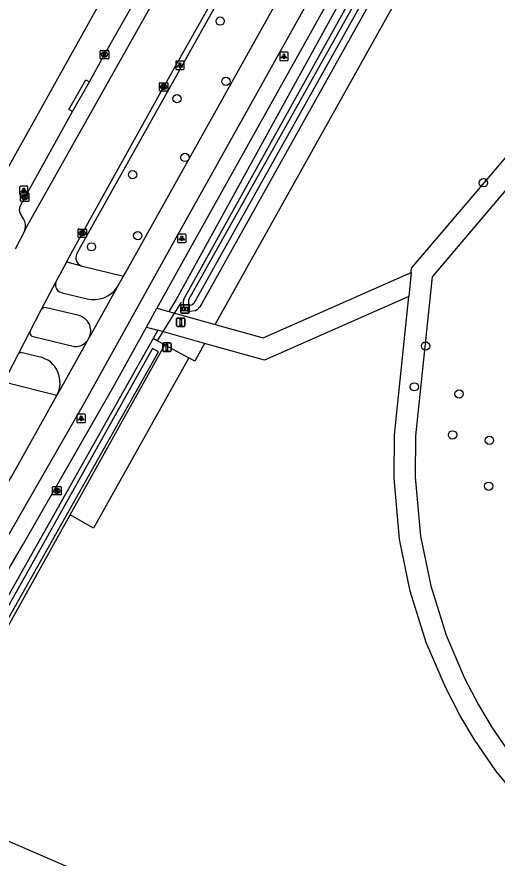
# Model space of a CAD drawing. Extents: x 162186 to 163152, y 385513 to 386513.
# Drawn here: x 162633.7 to 162690.4, y 385606 to 385705.5 of the extents above; entities that cross this region are included whole.
import ezdxf

# ---------------------------------------------------------------- set-up
doc = ezdxf.new("R2010")
doc.units = 0
for name, color, linetype in [('IMGEO_Afsluitpaal', 7, 'Continuous'), ('IMGEO_Boom', 7, 'Continuous'), ('IMGEO_Duiker', 7, 'Continuous'), ('IMGEO_Fietspad_gesloten', 7, 'Continuous'), ('IMGEO_Fietspad_open', 7, 'Continuous'), ('IMGEO_Grasland_overig', 7, 'Continuous'), ('IMGEO_Groenvoorziening', 7, 'Continuous'), ('IMGEO_Informatiebord', 7, 'Continuous'), ('IMGEO_Kolk', 7, 'Continuous'), ('IMGEO_Lichtpunt', 7, 'Continuous'), ('IMGEO_Loofbos', 7, 'Continuous'), ('IMGEO_Rijbaan_lokaal_gesloten', 7, 'Continuous'), ('IMGEO_Rioolput', 7, 'Continuous'), ('IMGEO_Voetpad_open', 7, 'Continuous'), ('IMGEO_Waterloop', 7, 'Continuous')]:
    doc.layers.add(name, color=color, linetype=linetype)

msp = doc.modelspace()

# ---------------------------------------------------------------- linework, layer by layer
at = {"layer": 'IMGEO_Afsluitpaal'}
for p, q in [((162652.536, 385668.975), (162652.536, 385669.775)), ((162652.536, 385669.775), (162652.536, 385668.975)), ((162652.636, 385669.875), (162653.426, 385669.875)), ((162653.426, 385669.875), (162652.636, 385669.875)), ((162653.526, 385669.775), (162653.526, 385668.975)), ((162653.526, 385668.975), (162653.526, 385669.775)), ((162653.426, 385668.875), (162652.636, 385668.875)), ((162652.636, 385668.875), (162653.426, 385668.875)), ((162650.896, 385666.027), (162650.896, 385666.827)), ((162650.896, 385666.827), (162650.896, 385666.027)), ((162650.996, 385666.927), (162651.786, 385666.927)), ((162651.786, 385666.927), (162650.996, 385666.927)), ((162651.886, 385666.827), (162651.886, 385666.027)), ((162651.886, 385666.027), (162651.886, 385666.827)), ((162651.786, 385665.927), (162650.996, 385665.927)), ((162650.996, 385665.927), (162651.786, 385665.927))]:
    msp.add_line(p, q, dxfattribs=at)
for points in [[(162652.956, 385669.75), (162653.106, 385669.75), (162653.106, 385669), (162652.956, 385669), (162652.956, 385669.75)], [(162651.316, 385666.802), (162651.466, 385666.802), (162651.466, 385666.052), (162651.316, 385666.052), (162651.316, 385666.802)]]:
    msp.add_lwpolyline(points, dxfattribs=at)
for centre, start, end in [((162652.636, 385669.775), 90, 180), ((162652.636, 385669.775), 90, 180), ((162653.426, 385669.775), 0, 90), ((162653.426, 385669.775), 360, 90), ((162652.636, 385668.975), 180, 270), ((162652.636, 385668.975), 180, 270), ((162653.426, 385668.975), 270, 0), ((162653.426, 385668.975), 270, 0), ((162650.996, 385666.827), 90, 180), ((162650.996, 385666.827), 90, 180), ((162651.786, 385666.827), 0, 90), ((162651.786, 385666.827), 360, 90), ((162650.996, 385666.027), 180, 270), ((162650.996, 385666.027), 180, 270), ((162651.786, 385666.027), 270, 0), ((162651.786, 385666.027), 270, 0)]:
    msp.add_arc(centre, 0.1, start, end, dxfattribs=at)
at = {"layer": 'IMGEO_Boom'}
for centre in [(162657.685, 385704.963), (162658.361, 385697.84), (162652.579, 385695.796), (162653.534, 385688.853), (162647.329, 385686.819), (162688.799, 385685.858), (162647.948, 385679.605), (162642.477, 385678.289), (162681.961, 385666.565), (162680.635, 385661.746), (162685.92, 385660.904), (162685.152, 385656.062), (162689.509, 385655.419), (162689.417, 385649.995)]:
    msp.add_circle(centre, 0.489, dxfattribs=at)
at = {"layer": 'IMGEO_Duiker'}
msp.add_lwpolyline([(162653.086, 385671.737), (162652.292, 385670.474), (162650.904, 385668.266), (162650.232, 385667.197)], dxfattribs=at)
at = {"layer": 'IMGEO_Fietspad_gesloten'}
for points in [[(162733.132, 385823.472), (162726.034, 385810.768), (162725.375, 385809.554), (162691.968, 385750), (162684.477, 385736.647), (162652.076, 385678.685), (162641.636, 385659.876), (162632.589, 385644.09), (162613.49, 385611.502)], [(162646.255, 385674.823), (162646.518, 385675.298), (162678.51, 385732.604)], [(162645.521, 385673.507), (162646.255, 385674.823)], [(162645.521, 385673.507), (162642.275, 385667.69)], [(162642.015, 385667.223), (162642.168, 385667.497), (162642.275, 385667.69)], [(162642.015, 385667.223), (162638.392, 385660.731)], [(162610.265, 385612.085), (162610.414, 385612.3), (162611.215, 385613.842), (162633.076, 385651.203), (162638.392, 385660.731)]]:
    msp.add_lwpolyline(points, dxfattribs=at)
at = {"layer": 'IMGEO_Fietspad_open'}
for points in [[(162639.009, 385672.864), (162641.952, 385672.152)], [(162641.019, 385670.155), (162637.149, 385671.093)], [(162635.439, 385667.734), (162640.475, 385666.493)], [(162636.26, 385665.277), (162634.3, 385665.769)]]:
    msp.add_lwpolyline(points, dxfattribs=at)
for centre, radius, start, end in [((162639.141, 385673.787), 0.933, 159.5533, 261.87369), ((162642.762, 385675.395), 3.343, 255.97222, 325.60713), ((162637.035, 385670.441), 0.662, 80.09718, 141.29372), ((162640.535, 385668.356), 1.863, 339.04948, 74.95125), ((162635.671, 385668.132), 0.46, 157.74168, 239.72817), ((162640.533, 385668.359), 1.867, 268.21109, 322.51324), ((162634.173, 385665.373), 0.416, 72.27882, 142.15656), ((162635.824, 385662.443), 2.867, 21.41229, 81.24932), ((162635.574, 385662.215), 3.185, 332.21781, 23.58916)]:
    msp.add_arc(centre, radius, start, end, dxfattribs=at)
at = {"layer": 'IMGEO_Grasland_overig'}
for points in [[(162680.263, 385675.274), (162679.963, 385672.409)], [(162650.218, 385671.055), (162651.637, 385670.657)], [(162651.637, 385670.657), (162657.095, 385669.128)], [(162648.971, 385668.807), (162650.323, 385668.429)], [(162655.841, 385666.883), (162650.323, 385668.429)]]:
    msp.add_lwpolyline(points, dxfattribs=at)
at = {"layer": 'IMGEO_Groenvoorziening'}
for points in [[(162743.429, 385835.083), (162741.699, 385832.087), (162695.356, 385750), (162652.47, 385672.07), (162651.637, 385670.657)], [(162653.392, 385672.115), (162696.56, 385749.746), (162718.362, 385789.284), (162742.165, 385831.825), (162742.338, 385832.133)], [(162744.496, 385832.294), (162744.626, 385831.766), (162744.683, 385831.155), (162655.535, 385671.607)], [(162655.535, 385671.607), (162655.292, 385671.189), (162654.984, 385670.847), (162654.781, 385670.727), (162654.036, 385670.651)], [(162650.323, 385668.429), (162649.748, 385667.459)], [(162649.748, 385667.459), (162616.947, 385609.274)], [(162651.156, 385666.698), (162650.232, 385667.197), (162649.748, 385667.459)], [(162639.941, 385646.612), (162651.156, 385666.698)], [(162651.156, 385666.698), (162653.963, 385665.179)]]:
    msp.add_lwpolyline(points, dxfattribs=at)
for centre, radius, start, end in [((162655.12, 385671.578), 1.81, 162.7527, 199.64887), ((162654.113, 385671.562), 0.914, 220.36155, 265.18534)]:
    msp.add_arc(centre, radius, start, end, dxfattribs=at)
at = {"layer": 'IMGEO_Informatiebord'}
for p, q in [((162653.134, 385671.442), (162653.924, 385671.442)), ((162653.924, 385671.442), (162653.134, 385671.442)), ((162653.034, 385670.542), (162653.034, 385671.342)), ((162653.034, 385671.342), (162653.034, 385670.542)), ((162653.924, 385670.442), (162653.134, 385670.442)), ((162653.134, 385670.442), (162653.924, 385670.442)), ((162654.024, 385671.342), (162654.024, 385670.542)), ((162654.024, 385670.542), (162654.024, 385671.342))]:
    msp.add_line(p, q, dxfattribs=at)
for points in [[(162653.135, 385671.174), (162653.923, 385671.174), (162653.923, 385670.71), (162653.135, 385670.71), (162653.135, 385671.174)], [(162653.2, 385671.109), (162653.2, 385670.775), (162653.475, 385670.775), (162653.476, 385670.988), (162653.58, 385670.989), (162653.581, 385670.775), (162653.858, 385670.775), (162653.858, 385671.109), (162653.582, 385671.109), (162653.582, 385671.029), (162653.476, 385671.029), (162653.476, 385671.109), (162653.2, 385671.109)]]:
    msp.add_lwpolyline(points, dxfattribs=at)
for centre, start, end in [((162653.134, 385671.342), 90, 180), ((162653.134, 385671.342), 90, 180), ((162653.924, 385671.342), 0, 90), ((162653.924, 385671.342), 360, 90), ((162653.134, 385670.542), 180, 270), ((162653.134, 385670.542), 180, 270), ((162653.924, 385670.542), 270, 0), ((162653.924, 385670.542), 270, 0)]:
    msp.add_arc(centre, 0.1, start, end, dxfattribs=at)
at = {"layer": 'IMGEO_Kolk'}
for p, q in [((162643.519, 385700.573), (162643.519, 385701.425)), ((162643.594, 385701.499), (162644.446, 385701.499)), ((162644.007, 385701.279), (162644.032, 385701.279)), ((162644.52, 385701.425), (162644.52, 385700.573)), ((162644.446, 385700.499), (162643.594, 385700.499)), ((162644.03, 385700.719), (162644.005, 385700.719)), ((162650.505, 385696.76), (162650.505, 385697.612)), ((162650.58, 385697.686), (162651.432, 385697.686)), ((162650.993, 385697.466), (162651.018, 385697.466)), ((162651.506, 385697.612), (162651.506, 385696.76)), ((162651.432, 385696.686), (162650.58, 385696.686)), ((162651.016, 385696.906), (162650.991, 385696.906)), ((162634.091, 385683.735), (162634.091, 385684.587)), ((162634.166, 385684.661), (162635.018, 385684.661)), ((162634.579, 385684.441), (162634.604, 385684.441)), ((162635.092, 385684.587), (162635.092, 385683.735)), ((162635.018, 385683.661), (162634.166, 385683.661)), ((162634.602, 385683.881), (162634.577, 385683.881)), ((162640.968, 385680.395), (162641.82, 385680.395)), ((162640.893, 385679.469), (162640.893, 385680.321)), ((162641.82, 385679.395), (162640.968, 385679.395)), ((162641.404, 385679.615), (162641.379, 385679.615)), ((162641.381, 385680.175), (162641.406, 385680.175)), ((162641.894, 385680.321), (162641.894, 385679.469))]:
    msp.add_line(p, q, dxfattribs=at)
for points in [[(162643.519, 385700.573), (162643.519, 385701.425)], [(162643.594, 385701.499), (162644.446, 385701.499)], [(162644.52, 385701.425), (162644.52, 385700.573)], [(162644.446, 385700.499), (162643.594, 385700.499)], [(162643.84, 385701.199), (162643.963, 385701.199), (162643.963, 385701.048), (162644.093, 385701.199), (162644.257, 385701.199), (162644.111, 385701.048), (162644.264, 385700.799), (162644.112, 385700.799), (162644.027, 385700.963), (162643.963, 385700.896), (162643.963, 385700.799), (162643.84, 385700.799), (162643.84, 385701.199)], [(162650.505, 385696.76), (162650.505, 385697.612)], [(162650.58, 385697.686), (162651.432, 385697.686)], [(162650.826, 385697.386), (162650.949, 385697.386), (162650.949, 385697.235), (162651.079, 385697.386), (162651.243, 385697.386), (162651.097, 385697.235), (162651.25, 385696.986), (162651.098, 385696.986), (162651.013, 385697.15), (162650.949, 385697.083), (162650.949, 385696.986), (162650.826, 385696.986), (162650.826, 385697.386)], [(162651.506, 385697.612), (162651.506, 385696.76)], [(162651.432, 385696.686), (162650.58, 385696.686)], [(162634.091, 385683.735), (162634.091, 385684.587)], [(162634.166, 385684.661), (162635.018, 385684.661)], [(162634.412, 385684.361), (162634.535, 385684.361), (162634.535, 385684.21), (162634.665, 385684.361), (162634.829, 385684.361), (162634.683, 385684.21), (162634.836, 385683.961), (162634.684, 385683.961), (162634.599, 385684.125), (162634.535, 385684.058), (162634.535, 385683.961), (162634.412, 385683.961), (162634.412, 385684.361)], [(162635.092, 385684.587), (162635.092, 385683.735)], [(162635.018, 385683.661), (162634.166, 385683.661)], [(162640.968, 385680.395), (162641.82, 385680.395)], [(162640.893, 385679.469), (162640.893, 385680.321)], [(162641.82, 385679.395), (162640.968, 385679.395)], [(162641.214, 385680.095), (162641.337, 385680.095), (162641.337, 385679.944), (162641.467, 385680.095), (162641.631, 385680.095), (162641.485, 385679.944), (162641.638, 385679.695), (162641.486, 385679.695), (162641.401, 385679.859), (162641.337, 385679.792), (162641.337, 385679.695), (162641.214, 385679.695), (162641.214, 385680.095)], [(162641.894, 385680.321), (162641.894, 385679.469)]]:
    msp.add_lwpolyline(points, dxfattribs=at)
for centre, start, end in [((162643.596, 385701.423), 91.55205, 178.44795), ((162643.596, 385701.423), 91.55205, 178.44795), ((162644.444, 385701.423), 1.55205, 88.44795), ((162644.444, 385701.423), 1.55205, 88.44795), ((162643.596, 385700.575), 181.55205, 268.44795), ((162643.596, 385700.575), 181.55205, 268.44795), ((162644.444, 385700.575), 271.55205, 358.44795), ((162644.444, 385700.575), 271.55205, 358.44795), ((162650.582, 385697.61), 91.55205, 178.44795), ((162650.582, 385697.61), 91.55205, 178.44795), ((162651.43, 385697.61), 1.55205, 88.44795), ((162651.43, 385697.61), 1.55205, 88.44795), ((162650.582, 385696.762), 181.55205, 268.44795), ((162650.582, 385696.762), 181.55205, 268.44795), ((162651.43, 385696.762), 271.55205, 358.44795), ((162651.43, 385696.762), 271.55205, 358.44795), ((162634.168, 385684.585), 91.55205, 178.44795), ((162634.168, 385684.585), 91.55205, 178.44795), ((162635.016, 385684.585), 1.55205, 88.44795), ((162635.016, 385684.585), 1.55205, 88.44795), ((162634.168, 385683.737), 181.55205, 268.44795), ((162634.168, 385683.737), 181.55205, 268.44795), ((162635.016, 385683.737), 271.55205, 358.44795), ((162635.016, 385683.737), 271.55205, 358.44795), ((162640.97, 385680.319), 91.55205, 178.44795), ((162640.97, 385680.319), 91.55205, 178.44795), ((162641.818, 385680.319), 1.55205, 88.44795), ((162641.818, 385680.319), 1.55205, 88.44795), ((162640.97, 385679.471), 181.55205, 268.44795), ((162640.97, 385679.471), 181.55205, 268.44795), ((162641.818, 385679.471), 271.55205, 358.44795), ((162641.818, 385679.471), 271.55205, 358.44795)]:
    msp.add_arc(centre, 0.0765, start, end, dxfattribs=at)
for centre, major_axis, ratio, start_param, end_param in [((162644.006, 385700.999), (-0.387, 0.002), 0.722429, 4.712389, 7.853982), ((162644.031, 385700.999), (-0.39, 0.002), 0.717154, 1.570796, 4.712389), ((162650.992, 385697.186), (-0.387, 0.002), 0.722429, 4.712389, 7.853982), ((162651.017, 385697.186), (-0.39, 0.002), 0.717154, 1.570796, 4.712389), ((162634.578, 385684.161), (-0.387, 0.002), 0.722429, 4.712389, 7.853982), ((162634.603, 385684.161), (-0.39, 0.002), 0.717154, 1.570796, 4.712389), ((162641.38, 385679.895), (-0.387, 0.002), 0.722429, 4.712389, 7.853982), ((162641.405, 385679.895), (-0.39, 0.002), 0.717154, 1.570796, 4.712389)]:
    msp.add_ellipse(centre, major_axis=major_axis, ratio=ratio, start_param=start_param, end_param=end_param, dxfattribs=at)
at = {"layer": 'IMGEO_Lichtpunt'}
for p, q in [((162665.624, 385701.294), (162664.816, 385701.294)), ((162665.624, 385701.294), (162664.816, 385701.294)), ((162664.722, 385701.199), (162664.722, 385700.392)), ((162664.722, 385701.199), (162664.722, 385700.392)), ((162664.816, 385700.298), (162665.624, 385700.298)), ((162664.816, 385700.298), (162665.624, 385700.298)), ((162665.718, 385700.392), (162665.718, 385701.199)), ((162665.718, 385700.392), (162665.718, 385701.199)), ((162652.428, 385700.143), (162652.428, 385699.336)), ((162652.428, 385700.143), (162652.428, 385699.336)), ((162653.33, 385700.238), (162652.522, 385700.238)), ((162653.33, 385700.238), (162652.522, 385700.238)), ((162653.424, 385699.336), (162653.424, 385700.143)), ((162653.424, 385699.336), (162653.424, 385700.143)), ((162652.522, 385699.242), (162653.33, 385699.242)), ((162652.522, 385699.242), (162653.33, 385699.242)), ((162633.977, 385685.342), (162633.977, 385684.535)), ((162633.977, 385685.342), (162633.977, 385684.535)), ((162634.879, 385685.437), (162634.071, 385685.437)), ((162634.879, 385685.437), (162634.071, 385685.437)), ((162634.973, 385684.535), (162634.973, 385685.342)), ((162634.973, 385684.535), (162634.973, 385685.342)), ((162634.071, 385684.441), (162634.879, 385684.441)), ((162634.071, 385684.441), (162634.879, 385684.441)), ((162652.655, 385679.696), (162652.655, 385678.889)), ((162652.655, 385679.696), (162652.655, 385678.889)), ((162653.557, 385679.791), (162652.749, 385679.791)), ((162653.557, 385679.791), (162652.749, 385679.791)), ((162653.651, 385678.889), (162653.651, 385679.696)), ((162653.651, 385678.889), (162653.651, 385679.696)), ((162652.749, 385678.795), (162653.557, 385678.795)), ((162652.749, 385678.795), (162653.557, 385678.795)), ((162641.658, 385658.51), (162640.85, 385658.51)), ((162641.658, 385658.51), (162640.85, 385658.51)), ((162640.756, 385658.415), (162640.756, 385657.608)), ((162640.756, 385658.415), (162640.756, 385657.608)), ((162640.85, 385657.514), (162641.658, 385657.514)), ((162640.85, 385657.514), (162641.658, 385657.514)), ((162641.752, 385657.608), (162641.752, 385658.415)), ((162641.752, 385657.608), (162641.752, 385658.415))]:
    msp.add_line(p, q, dxfattribs=at)
for points in [[(162665.096, 385700.863), (162665.135, 385700.835), (162664.947, 385700.573), (162664.909, 385700.6), (162665.096, 385700.863)], [(162665.198, 385700.815), (162665.245, 385700.815), (162665.245, 385700.493), (162665.198, 385700.493), (162665.198, 385700.815)], [(162665.308, 385700.835), (162665.346, 385700.862), (162665.533, 385700.6), (162665.494, 385700.572), (162665.308, 385700.835)], [(162652.802, 385699.807), (162652.841, 385699.779), (162652.653, 385699.517), (162652.615, 385699.544), (162652.802, 385699.807)], [(162652.904, 385699.759), (162652.951, 385699.759), (162652.951, 385699.437), (162652.904, 385699.437), (162652.904, 385699.759)], [(162653.014, 385699.779), (162653.052, 385699.806), (162653.239, 385699.544), (162653.2, 385699.516), (162653.014, 385699.779)], [(162634.351, 385685.006), (162634.39, 385684.978), (162634.202, 385684.716), (162634.164, 385684.743), (162634.351, 385685.006)], [(162634.453, 385684.958), (162634.5, 385684.958), (162634.5, 385684.636), (162634.453, 385684.636), (162634.453, 385684.958)], [(162634.563, 385684.978), (162634.601, 385685.005), (162634.788, 385684.743), (162634.749, 385684.715), (162634.563, 385684.978)], [(162653.029, 385679.36), (162653.068, 385679.332), (162652.88, 385679.07), (162652.842, 385679.097), (162653.029, 385679.36)], [(162653.131, 385679.312), (162653.178, 385679.312), (162653.178, 385678.99), (162653.131, 385678.99), (162653.131, 385679.312)], [(162653.241, 385679.332), (162653.279, 385679.359), (162653.466, 385679.097), (162653.427, 385679.069), (162653.241, 385679.332)], [(162641.13, 385658.079), (162641.169, 385658.051), (162640.981, 385657.789), (162640.943, 385657.816), (162641.13, 385658.079)], [(162641.232, 385658.031), (162641.279, 385658.031), (162641.279, 385657.709), (162641.232, 385657.709), (162641.232, 385658.031)], [(162641.342, 385658.051), (162641.38, 385658.078), (162641.567, 385657.816), (162641.528, 385657.788), (162641.342, 385658.051)]]:
    msp.add_lwpolyline(points, dxfattribs=at)
for centre in [(162665.221, 385700.997), (162652.927, 385699.941), (162634.476, 385685.14), (162653.154, 385679.494), (162641.255, 385658.213)]:
    msp.add_circle(centre, 0.0994, dxfattribs=at)
for centre, start, end in [((162664.816, 385701.199), 90, 180), ((162664.816, 385701.199), 90, 180), ((162665.624, 385701.199), 0, 90), ((162665.624, 385701.199), 0, 90), ((162664.816, 385700.392), 180, 270), ((162664.816, 385700.392), 180, 270), ((162665.624, 385700.392), 270, 0), ((162665.624, 385700.392), 270, 360), ((162652.522, 385700.143), 90, 180), ((162652.522, 385700.143), 90, 180), ((162652.522, 385699.336), 180, 270), ((162652.522, 385699.336), 180, 270), ((162653.33, 385700.143), 0, 90), ((162653.33, 385700.143), 0, 90), ((162653.33, 385699.336), 270, 0), ((162653.33, 385699.336), 270, 360), ((162634.071, 385685.342), 90, 180), ((162634.071, 385685.342), 90, 180), ((162634.879, 385685.342), 0, 90), ((162634.879, 385685.342), 0, 90), ((162634.071, 385684.535), 180, 270), ((162634.071, 385684.535), 180, 270), ((162634.879, 385684.535), 270, 0), ((162634.879, 385684.535), 270, 360), ((162652.749, 385679.696), 90, 180), ((162652.749, 385679.696), 90, 180), ((162653.557, 385679.696), 0, 90), ((162653.557, 385679.696), 0, 90), ((162652.749, 385678.889), 180, 270), ((162652.749, 385678.889), 180, 270), ((162653.557, 385678.889), 270, 0), ((162653.557, 385678.889), 270, 360), ((162640.85, 385658.415), 90, 180), ((162640.85, 385658.415), 90, 180), ((162641.658, 385658.415), 0, 90), ((162641.658, 385658.415), 0, 90), ((162640.85, 385657.608), 180, 270), ((162640.85, 385657.608), 180, 270), ((162641.658, 385657.608), 270, 0), ((162641.658, 385657.608), 270, 360)]:
    msp.add_arc(centre, 0.0946, start, end, dxfattribs=at)
at = {"layer": 'IMGEO_Loofbos'}
for points in [[(162657.095, 385669.128), (162682.868, 385715.254), (162702.282, 385750), (162750.356, 385834.429)], [(162680.263, 385675.274), (162680.312, 385675.752), (162691.413, 385688.816), (162800.263, 385758.143), (162828.891, 385772.357), (162860.051, 385787.828)], [(162860.913, 385785.465), (162830.285, 385770.258), (162801.494, 385755.963), (162693.074, 385686.909), (162682.719, 385674.723), (162680.785, 385655.948), (162680.737, 385651.063), (162681.372, 385644.098), (162682.568, 385638.235), (162684.394, 385632.408), (162686.567, 385627.306), (162688.2, 385624.166), (162689.819, 385621.444), (162692.253, 385617.887), (162696.207, 385613.089), (162700.277, 385609.062), (162705.359, 385604.984), (162710.582, 385601.649), (162715.964, 385598.951), (162720.794, 385597.079), (162724.953, 385595.844), (162728.068, 385595.131), (162731.645, 385594.528), (162744.324, 385585.698)], [(162657.095, 385669.128), (162662.754, 385667.542), (162680.263, 385675.274)], [(162679.963, 385672.409), (162662.943, 385664.893), (162655.841, 385666.883)], [(162743.46, 385583.253), (162730.676, 385592.156), (162727.581, 385592.678), (162724.317, 385593.424), (162719.985, 385594.712), (162714.95, 385596.663), (162709.346, 385599.472), (162703.899, 385602.95), (162698.611, 385607.194), (162694.359, 385611.401), (162690.252, 385616.383), (162687.711, 385620.098), (162686.015, 385622.949), (162684.304, 385626.238), (162682.045, 385631.542), (162680.144, 385637.61), (162678.895, 385643.734), (162678.236, 385650.961), (162678.286, 385656.085), (162679.963, 385672.409)], [(162655.841, 385666.883), (162654.674, 385664.794), (162653.963, 385665.179)], [(162653.963, 385665.179), (162642.727, 385645.057), (162639.941, 385646.612)], [(162621.192, 385613.034), (162639.941, 385646.612)], [(162621.192, 385613.034), (162654.569, 385598.561), (162719.361, 385559.977), (162734.39, 385559.92)]]:
    msp.add_lwpolyline(points, dxfattribs=at)
at = {"layer": 'IMGEO_Rijbaan_lokaal_gesloten'}
for points in [[(162665.225, 385734.704), (162634.605, 385680.278)], [(162639.551, 385676.532), (162639.639, 385676.697), (162640.899, 385679.008), (162650.908, 385696.998), (162660.533, 385714.063), (162669.626, 385730.286), (162670.453, 385731.763)], [(162634.605, 385680.278), (162634.528, 385680.074), (162633.547, 385678.184), (162633.464, 385678.05)], [(162638.267, 385674.113), (162639.551, 385676.532)], [(162636.519, 385670.855), (162638.267, 385674.113)], [(162635.245, 385668.306), (162636.519, 385670.855)], [(162633.845, 385665.628), (162635.245, 385668.306)], [(162632.1, 385662.31), (162633.845, 385665.628)]]:
    msp.add_lwpolyline(points, dxfattribs=at)
at = {"layer": 'IMGEO_Rioolput'}
for p, q in [((162637.876, 385649.036), (162637.876, 385649.888)), ((162637.951, 385649.962), (162638.803, 385649.962)), ((162638.364, 385649.742), (162638.389, 385649.742)), ((162638.877, 385649.888), (162638.877, 385649.036)), ((162638.803, 385648.962), (162637.951, 385648.962)), ((162638.387, 385649.182), (162638.362, 385649.182))]:
    msp.add_line(p, q, dxfattribs=at)
for points in [[(162637.876, 385649.036), (162637.876, 385649.888)], [(162637.951, 385649.962), (162638.803, 385649.962)], [(162638.465, 385649.66), (162638.213, 385649.662), (162638.213, 385649.262)], [(162638.391, 385649.581), (162638.337, 385649.581), (162638.337, 385649.5)], [(162638.877, 385649.888), (162638.877, 385649.036)], [(162638.803, 385648.962), (162637.951, 385648.962)], [(162638.213, 385649.262), (162638.337, 385649.262), (162638.337, 385649.424), (162638.348, 385649.424)], [(162638.337, 385649.5), (162638.389, 385649.5)], [(162638.395, 385649.395), (162638.466, 385649.262), (162638.606, 385649.262), (162638.541, 385649.388)]]:
    msp.add_lwpolyline(points, dxfattribs=at)
for centre, radius, start, end in [((162637.953, 385649.886), 0.0765, 91.55205, 178.44795), ((162637.953, 385649.886), 0.0765, 91.55205, 178.44795), ((162638.397, 385649.485), 0.0964, 77.00612, 93.18647), ((162638.411, 385649.542), 0.0378, 276.66336, 79.67722), ((162638.464, 385649.55), 0.109, 350.36119, 89.41601), ((162638.801, 385649.886), 0.0765, 1.55205, 88.44795), ((162638.801, 385649.886), 0.0765, 1.55205, 88.44795), ((162637.953, 385649.038), 0.0765, 181.55205, 268.44795), ((162637.953, 385649.038), 0.0765, 181.55205, 268.44795), ((162638.347, 385649.371), 0.0533, 26.02933, 88.69889), ((162638.373, 385649.689), 0.19, 274.7715, 282.96867), ((162638.462, 385649.55), 0.112, 277.58423, 350.98172), ((162638.446, 385649.335), 0.108, 29.51342, 73.79051), ((162638.801, 385649.038), 0.0765, 271.55205, 358.44795), ((162638.801, 385649.038), 0.0765, 271.55205, 358.44795)]:
    msp.add_arc(centre, radius, start, end, dxfattribs=at)
for centre, major_axis, ratio, start_param, end_param in [((162638.363, 385649.462), (-0.387, 0.002), 0.722429, 4.712389, 7.853982), ((162638.388, 385649.462), (-0.39, 0.002), 0.717154, 1.570796, 4.712389)]:
    msp.add_ellipse(centre, major_axis=major_axis, ratio=ratio, start_param=start_param, end_param=end_param, dxfattribs=at)
at = {"layer": 'IMGEO_Voetpad_open'}
for points in [[(162734.924, 385822.471), (162727.752, 385809.638), (162727.001, 385808.212), (162694.333, 385750), (162686.289, 385735.666), (162653.901, 385677.7), (162650.218, 385671.055)], [(162660.237, 385737.235), (162629.224, 385681.661), (162629.147, 385681.529)], [(162673.044, 385735.214), (162641.196, 385678.298), (162640.718, 385677.421)], [(162642.238, 385697.783), (162644.021, 385700.999), (162651.817, 385714.761)], [(162640.249, 385694.266), (162639.814, 385694.512), (162641.803, 385698.029), (162642.238, 385697.783)], [(162640.249, 385694.266), (162642.238, 385697.783)], [(162634.014, 385683.026), (162634.51, 385683.971), (162640.249, 385694.266)], [(162634.451, 385681.59), (162634.056, 385682.274)], [(162639.551, 385676.532), (162641.262, 385676.055)], [(162641.262, 385676.055), (162646.255, 385674.823)], [(162648.971, 385668.807), (162650.218, 385671.055)], [(162616.047, 385609.793), (162615.583, 385610.087), (162615.572, 385610.093), (162615.537, 385610.116), (162615.504, 385610.142), (162615.473, 385610.171), (162615.445, 385610.203), (162615.42, 385610.237), (162615.399, 385610.272), (162615.38, 385610.31), (162615.365, 385610.35), (162615.354, 385610.39), (162615.346, 385610.431), (162615.342, 385610.473), (162615.341, 385610.515), (162615.345, 385610.557), (162615.352, 385610.598), (162615.363, 385610.639), (162615.377, 385610.679), (162615.395, 385610.717), (162615.416, 385610.753), (162634.341, 385643.013), (162644.982, 385661.611), (162648.971, 385668.807)], [(162638.392, 385660.731), (162632.1, 385662.31)]]:
    msp.add_lwpolyline(points, dxfattribs=at)
for centre, radius, start, end in [((162634.824, 385682.694), 0.875, 157.71585, 208.67757), ((162633.026, 385680.758), 1.65, 343.10382, 30.28545), ((162641.63, 385676.993), 1.007, 154.84665, 248.5825)]:
    msp.add_arc(centre, radius, start, end, dxfattribs=at)
at = {"layer": 'IMGEO_Waterloop'}
for points in [[(162653.963, 385672.073), (162697.276, 385749.351), (162697.64, 385750), (162719.077, 385788.887), (162742.879, 385831.425), (162743.147, 385831.906)], [(162743.969, 385831.554), (162654.821, 385672.006), (162654.522, 385671.574)], [(162619.824, 385610.761), (162619.654, 385611.261), (162619.704, 385611.466), (162619.894, 385611.814), (162650.399, 385665.885), (162649.685, 385666.282), (162618.903, 385611.353)]]:
    msp.add_lwpolyline(points, dxfattribs=at)
for centre, radius, start, end in [((162655.059, 385671.791), 1.131, 165.55017, 188.62386), ((162654.236, 385671.702), 0.307, 195.28671, 292.6957), ((162653.991, 385671.981), 0.669, 302.85523, 322.53521)]:
    msp.add_arc(centre, radius, start, end, dxfattribs=at)

doc.saveas('drawing.dxf')
